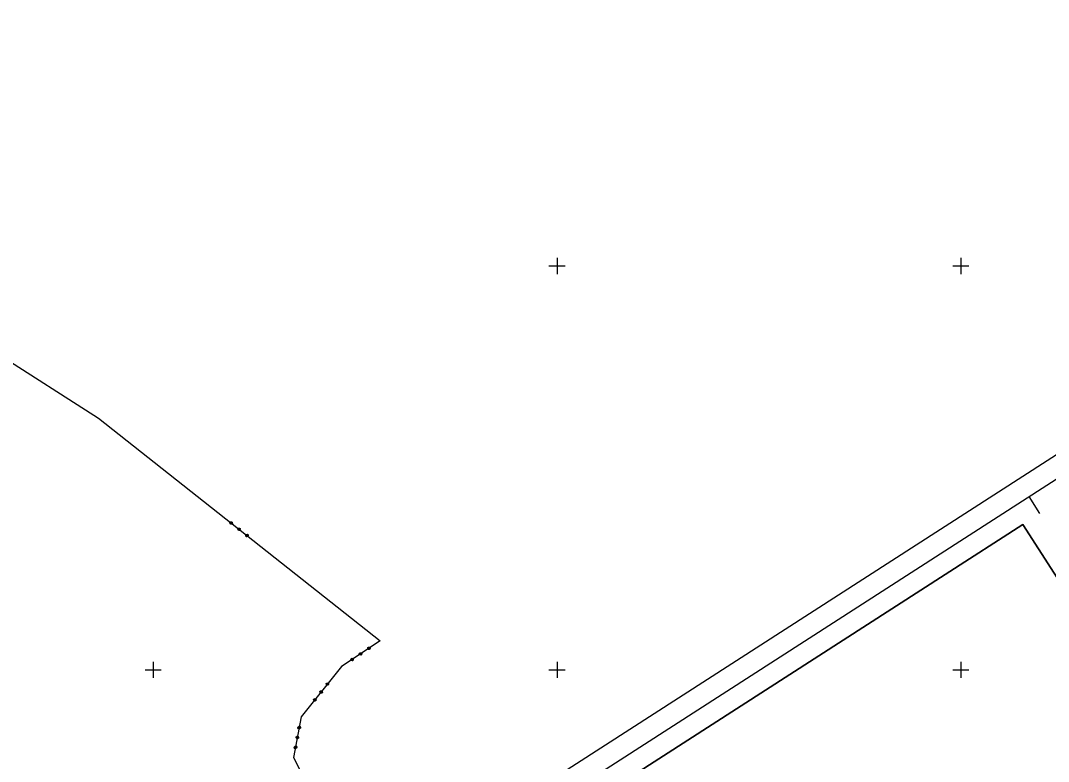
# Model space of a CAD drawing. Extents: x -866402 to -860377, y -1041908 to -1038598.
# Drawn here: x -863732.8 to -863478.3, y -1039622.7 to -1039439.2 of the extents above; entities that cross this region are included whole.
import ezdxf

# ---------------------------------------------------------------- set-up
doc = ezdxf.new("R2010")
doc.units = 0
doc.layers.add('Vrstva 1', color=7, linetype='Continuous')
doc.layers.add('Vrstva 5', color=7, linetype='Continuous')

msp = doc.modelspace()

# ---------------------------------------------------------------- linework, layer by layer
at = {"layer": 'Vrstva 1'}
for p, q in [((-863784.75, -1039492.21), (-863713.49, -1039537.67)), ((-863784.75, -1039492.21), (-863713.49, -1039537.67)), ((-863713.49, -1039537.67), (-863643.77, -1039592.82)), ((-863713.49, -1039537.67), (-863643.77, -1039592.82)), ((-863480.43, -1039561.3), (-863483.13, -1039557.1)), ((-863680.97, -1039563.52), (-863680.84, -1039563.37)), ((-863680.97, -1039563.52), (-863680.84, -1039563.37)), ((-863680.93, -1039563.81), (-863680.97, -1039563.52)), ((-863680.93, -1039563.81), (-863680.97, -1039563.52)), ((-863680.78, -1039563.93), (-863680.93, -1039563.81)), ((-863680.78, -1039563.93), (-863680.93, -1039563.81)), ((-863680.76, -1039563.43), (-863680.89, -1039563.59)), ((-863680.76, -1039563.43), (-863680.89, -1039563.59)), ((-863680.89, -1039563.59), (-863680.87, -1039563.73)), ((-863680.89, -1039563.59), (-863680.87, -1039563.73)), ((-863680.87, -1039563.73), (-863680.62, -1039563.41)), ((-863680.87, -1039563.73), (-863680.62, -1039563.41)), ((-863680.84, -1039563.37), (-863680.56, -1039563.33)), ((-863680.84, -1039563.37), (-863680.56, -1039563.33)), ((-863680.55, -1039563.47), (-863680.79, -1039563.79)), ((-863680.55, -1039563.47), (-863680.79, -1039563.79)), ((-863680.49, -1039563.9), (-863680.78, -1039563.93)), ((-863680.49, -1039563.9), (-863680.78, -1039563.93)), ((-863680.47, -1039563.54), (-863680.71, -1039563.85)), ((-863680.47, -1039563.54), (-863680.71, -1039563.85)), ((-863680.71, -1039563.85), (-863680.57, -1039563.83)), ((-863680.71, -1039563.85), (-863680.57, -1039563.83)), ((-863680.62, -1039563.41), (-863680.47, -1039563.54)), ((-863680.62, -1039563.41), (-863680.47, -1039563.54)), ((-863680.57, -1039563.83), (-863680.45, -1039563.68)), ((-863680.57, -1039563.83), (-863680.45, -1039563.68)), ((-863680.56, -1039563.33), (-863680.4, -1039563.46)), ((-863680.56, -1039563.33), (-863680.4, -1039563.46)), ((-863680.37, -1039563.74), (-863680.49, -1039563.9)), ((-863680.37, -1039563.74), (-863680.49, -1039563.9)), ((-863680.4, -1039563.46), (-863680.37, -1039563.74)), ((-863680.4, -1039563.46), (-863680.37, -1039563.74)), ((-863679.01, -1039565.08), (-863678.88, -1039564.92)), ((-863679.01, -1039565.08), (-863678.88, -1039564.92)), ((-863678.97, -1039565.36), (-863679.01, -1039565.08)), ((-863678.97, -1039565.36), (-863679.01, -1039565.08)), ((-863678.82, -1039565.48), (-863678.97, -1039565.36)), ((-863678.82, -1039565.48), (-863678.97, -1039565.36)), ((-863678.8, -1039564.98), (-863678.93, -1039565.14)), ((-863678.8, -1039564.98), (-863678.93, -1039565.14)), ((-863678.93, -1039565.14), (-863678.91, -1039565.28)), ((-863678.93, -1039565.14), (-863678.91, -1039565.28)), ((-863678.91, -1039565.28), (-863678.66, -1039564.96)), ((-863678.91, -1039565.28), (-863678.66, -1039564.96)), ((-863678.88, -1039564.92), (-863678.6, -1039564.89)), ((-863678.88, -1039564.92), (-863678.6, -1039564.89)), ((-863678.58, -1039565.03), (-863678.83, -1039565.34)), ((-863678.58, -1039565.03), (-863678.83, -1039565.34)), ((-863678.54, -1039565.45), (-863678.82, -1039565.48)), ((-863678.54, -1039565.45), (-863678.82, -1039565.48)), ((-863678.51, -1039565.09), (-863678.75, -1039565.4)), ((-863678.51, -1039565.09), (-863678.75, -1039565.4)), ((-863678.75, -1039565.4), (-863678.61, -1039565.39)), ((-863678.75, -1039565.4), (-863678.61, -1039565.39)), ((-863678.66, -1039564.96), (-863678.51, -1039565.09)), ((-863678.66, -1039564.96), (-863678.51, -1039565.09)), ((-863678.61, -1039565.39), (-863678.49, -1039565.23)), ((-863678.61, -1039565.39), (-863678.49, -1039565.23)), ((-863678.6, -1039564.89), (-863678.44, -1039565.01)), ((-863678.6, -1039564.89), (-863678.44, -1039565.01)), ((-863678.41, -1039565.29), (-863678.54, -1039565.45)), ((-863678.41, -1039565.29), (-863678.54, -1039565.45)), ((-863678.44, -1039565.01), (-863678.41, -1039565.29)), ((-863678.44, -1039565.01), (-863678.41, -1039565.29)), ((-863677.05, -1039566.63), (-863676.92, -1039566.47)), ((-863677.05, -1039566.63), (-863676.92, -1039566.47)), ((-863677.01, -1039566.91), (-863677.05, -1039566.63)), ((-863677.01, -1039566.91), (-863677.05, -1039566.63)), ((-863676.84, -1039566.53), (-863676.97, -1039566.69)), ((-863676.84, -1039566.53), (-863676.97, -1039566.69)), ((-863676.97, -1039566.69), (-863676.95, -1039566.83)), ((-863676.97, -1039566.69), (-863676.95, -1039566.83)), ((-863676.95, -1039566.83), (-863676.7, -1039566.52)), ((-863676.95, -1039566.83), (-863676.7, -1039566.52)), ((-863676.92, -1039566.47), (-863676.64, -1039566.44)), ((-863676.92, -1039566.47), (-863676.64, -1039566.44)), ((-863676.62, -1039566.58), (-863676.87, -1039566.89)), ((-863676.62, -1039566.58), (-863676.87, -1039566.89)), ((-863676.55, -1039566.64), (-863676.79, -1039566.95)), ((-863676.55, -1039566.64), (-863676.79, -1039566.95)), ((-863676.7, -1039566.52), (-863676.55, -1039566.64)), ((-863676.7, -1039566.52), (-863676.55, -1039566.64)), ((-863676.64, -1039566.44), (-863676.48, -1039566.56)), ((-863676.64, -1039566.44), (-863676.48, -1039566.56)), ((-863676.48, -1039566.56), (-863676.45, -1039566.84)), ((-863676.48, -1039566.56), (-863676.45, -1039566.84)), ((-863676.85, -1039567.03), (-863677.01, -1039566.91)), ((-863676.85, -1039567.03), (-863677.01, -1039566.91)), ((-863676.57, -1039567), (-863676.85, -1039567.03)), ((-863676.57, -1039567), (-863676.85, -1039567.03)), ((-863676.79, -1039566.95), (-863676.65, -1039566.94)), ((-863676.79, -1039566.95), (-863676.65, -1039566.94)), ((-863676.65, -1039566.94), (-863676.53, -1039566.78)), ((-863676.65, -1039566.94), (-863676.53, -1039566.78)), ((-863676.45, -1039566.84), (-863676.57, -1039567)), ((-863676.45, -1039566.84), (-863676.57, -1039567)), ((-863643.77, -1039592.82), (-863653.36, -1039599.18)), ((-863643.77, -1039592.82), (-863653.36, -1039599.18)), ((-863646.87, -1039594.76), (-863646.81, -1039594.48)), ((-863646.87, -1039594.76), (-863646.81, -1039594.48)), ((-863646.81, -1039594.48), (-863646.65, -1039594.37)), ((-863646.81, -1039594.48), (-863646.65, -1039594.37)), ((-863646.79, -1039594.7), (-863646.68, -1039594.87)), ((-863646.79, -1039594.7), (-863646.68, -1039594.87)), ((-863646.76, -1039594.56), (-863646.59, -1039594.45)), ((-863646.76, -1039594.56), (-863646.59, -1039594.45)), ((-863646.54, -1039594.9), (-863646.76, -1039594.56)), ((-863646.54, -1039594.9), (-863646.76, -1039594.56)), ((-863646.68, -1039594.51), (-863646.45, -1039594.84)), ((-863646.68, -1039594.51), (-863646.45, -1039594.84)), ((-863646.65, -1039594.37), (-863646.37, -1039594.42)), ((-863646.65, -1039594.37), (-863646.37, -1039594.42)), ((-863646.59, -1039594.45), (-863646.37, -1039594.78)), ((-863646.59, -1039594.45), (-863646.37, -1039594.78)), ((-863646.34, -1039594.65), (-863646.45, -1039594.48)), ((-863646.34, -1039594.65), (-863646.45, -1039594.48)), ((-863646.37, -1039594.42), (-863646.26, -1039594.59)), ((-863646.37, -1039594.42), (-863646.26, -1039594.59)), ((-863646.37, -1039594.78), (-863646.34, -1039594.65)), ((-863646.37, -1039594.78), (-863646.34, -1039594.65)), ((-863646.26, -1039594.59), (-863646.32, -1039594.87)), ((-863646.26, -1039594.59), (-863646.32, -1039594.87)), ((-863651.04, -1039597.52), (-863650.98, -1039597.24)), ((-863651.04, -1039597.52), (-863650.98, -1039597.24)), ((-863650.98, -1039597.24), (-863650.81, -1039597.13)), ((-863650.98, -1039597.24), (-863650.81, -1039597.13)), ((-863650.93, -1039597.33), (-863650.76, -1039597.21)), ((-863650.93, -1039597.33), (-863650.76, -1039597.21)), ((-863650.84, -1039597.27), (-863650.62, -1039597.6)), ((-863650.84, -1039597.27), (-863650.62, -1039597.6)), ((-863650.81, -1039597.13), (-863650.54, -1039597.19)), ((-863650.81, -1039597.13), (-863650.54, -1039597.19)), ((-863650.76, -1039597.21), (-863650.54, -1039597.55)), ((-863650.76, -1039597.21), (-863650.54, -1039597.55)), ((-863650.51, -1039597.41), (-863650.62, -1039597.24)), ((-863650.51, -1039597.41), (-863650.62, -1039597.24)), ((-863650.54, -1039597.19), (-863650.43, -1039597.35)), ((-863650.54, -1039597.19), (-863650.43, -1039597.35)), ((-863648.95, -1039596.14), (-863648.9, -1039595.86)), ((-863648.95, -1039596.14), (-863648.9, -1039595.86)), ((-863648.84, -1039596.3), (-863648.95, -1039596.14)), ((-863648.84, -1039596.3), (-863648.95, -1039596.14)), ((-863648.9, -1039595.86), (-863648.73, -1039595.75)), ((-863648.9, -1039595.86), (-863648.73, -1039595.75)), ((-863648.87, -1039596.08), (-863648.76, -1039596.25)), ((-863648.87, -1039596.08), (-863648.76, -1039596.25)), ((-863648.84, -1039595.94), (-863648.68, -1039595.83)), ((-863648.84, -1039595.94), (-863648.68, -1039595.83)), ((-863648.62, -1039596.28), (-863648.84, -1039595.94)), ((-863648.62, -1039596.28), (-863648.84, -1039595.94)), ((-863648.57, -1039596.36), (-863648.84, -1039596.3)), ((-863648.57, -1039596.36), (-863648.84, -1039596.3)), ((-863648.76, -1039595.89), (-863648.54, -1039596.22)), ((-863648.76, -1039595.89), (-863648.54, -1039596.22)), ((-863648.76, -1039596.25), (-863648.62, -1039596.28)), ((-863648.76, -1039596.25), (-863648.62, -1039596.28)), ((-863648.73, -1039595.75), (-863648.45, -1039595.81)), ((-863648.73, -1039595.75), (-863648.45, -1039595.81)), ((-863648.68, -1039595.83), (-863648.45, -1039596.17)), ((-863648.68, -1039595.83), (-863648.45, -1039596.17)), ((-863648.4, -1039596.25), (-863648.57, -1039596.36)), ((-863648.4, -1039596.25), (-863648.57, -1039596.36)), ((-863648.43, -1039596.03), (-863648.54, -1039595.86)), ((-863648.43, -1039596.03), (-863648.54, -1039595.86)), ((-863648.45, -1039595.81), (-863648.34, -1039595.97)), ((-863648.45, -1039595.81), (-863648.34, -1039595.97)), ((-863648.45, -1039596.17), (-863648.43, -1039596.03)), ((-863648.45, -1039596.17), (-863648.43, -1039596.03)), ((-863648.34, -1039595.97), (-863648.4, -1039596.25)), ((-863648.34, -1039595.97), (-863648.4, -1039596.25)), ((-863646.76, -1039594.92), (-863646.87, -1039594.76)), ((-863646.76, -1039594.92), (-863646.87, -1039594.76)), ((-863646.48, -1039594.98), (-863646.76, -1039594.92)), ((-863646.48, -1039594.98), (-863646.76, -1039594.92)), ((-863646.68, -1039594.87), (-863646.54, -1039594.9)), ((-863646.68, -1039594.87), (-863646.54, -1039594.9)), ((-863646.32, -1039594.87), (-863646.48, -1039594.98)), ((-863646.32, -1039594.87), (-863646.48, -1039594.98)), ((-863653.36, -1039599.18), (-863663.31, -1039611.62)), ((-863653.36, -1039599.18), (-863663.31, -1039611.62)), ((-863650.93, -1039597.69), (-863651.04, -1039597.52)), ((-863650.93, -1039597.69), (-863651.04, -1039597.52)), ((-863650.95, -1039597.46), (-863650.84, -1039597.63)), ((-863650.95, -1039597.46), (-863650.84, -1039597.63)), ((-863650.7, -1039597.66), (-863650.93, -1039597.33)), ((-863650.7, -1039597.66), (-863650.93, -1039597.33)), ((-863650.65, -1039597.74), (-863650.93, -1039597.69)), ((-863650.65, -1039597.74), (-863650.93, -1039597.69)), ((-863650.84, -1039597.63), (-863650.7, -1039597.66)), ((-863650.84, -1039597.63), (-863650.7, -1039597.66)), ((-863650.48, -1039597.63), (-863650.65, -1039597.74)), ((-863650.48, -1039597.63), (-863650.65, -1039597.74)), ((-863650.54, -1039597.55), (-863650.51, -1039597.41)), ((-863650.54, -1039597.55), (-863650.51, -1039597.41)), ((-863650.43, -1039597.35), (-863650.48, -1039597.63)), ((-863650.43, -1039597.35), (-863650.48, -1039597.63)), ((-863657.13, -1039603.42), (-863657.01, -1039603.26)), ((-863657.13, -1039603.42), (-863657.01, -1039603.26)), ((-863657.1, -1039603.7), (-863657.13, -1039603.42)), ((-863657.1, -1039603.7), (-863657.13, -1039603.42)), ((-863656.95, -1039603.82), (-863657.1, -1039603.7)), ((-863656.95, -1039603.82), (-863657.1, -1039603.7)), ((-863657.05, -1039603.48), (-863656.93, -1039603.32)), ((-863657.05, -1039603.48), (-863656.93, -1039603.32)), ((-863656.74, -1039603.73), (-863657.05, -1039603.48)), ((-863656.74, -1039603.73), (-863657.05, -1039603.48)), ((-863657.04, -1039603.62), (-863656.88, -1039603.74)), ((-863657.04, -1039603.62), (-863656.88, -1039603.74)), ((-863657.01, -1039603.26), (-863656.73, -1039603.23)), ((-863657.01, -1039603.26), (-863656.73, -1039603.23)), ((-863656.99, -1039603.4), (-863656.68, -1039603.65)), ((-863656.99, -1039603.4), (-863656.68, -1039603.65)), ((-863656.66, -1039603.79), (-863656.95, -1039603.82)), ((-863656.66, -1039603.79), (-863656.95, -1039603.82)), ((-863656.93, -1039603.32), (-863656.62, -1039603.57)), ((-863656.93, -1039603.32), (-863656.62, -1039603.57)), ((-863656.88, -1039603.74), (-863656.74, -1039603.73)), ((-863656.88, -1039603.74), (-863656.74, -1039603.73)), ((-863656.63, -1039603.43), (-863656.79, -1039603.31)), ((-863656.63, -1039603.43), (-863656.79, -1039603.31)), ((-863656.73, -1039603.23), (-863656.57, -1039603.35)), ((-863656.73, -1039603.23), (-863656.57, -1039603.35)), ((-863656.54, -1039603.64), (-863656.66, -1039603.79)), ((-863656.54, -1039603.64), (-863656.66, -1039603.79)), ((-863656.62, -1039603.57), (-863656.63, -1039603.43)), ((-863656.62, -1039603.57), (-863656.63, -1039603.43)), ((-863656.57, -1039603.35), (-863656.54, -1039603.64)), ((-863656.57, -1039603.35), (-863656.54, -1039603.64)), ((-863660.26, -1039607.32), (-863660.13, -1039607.16)), ((-863660.26, -1039607.32), (-863660.13, -1039607.16)), ((-863660.22, -1039607.6), (-863660.26, -1039607.32)), ((-863660.22, -1039607.6), (-863660.26, -1039607.32)), ((-863660.18, -1039607.38), (-863660.05, -1039607.23)), ((-863660.18, -1039607.38), (-863660.05, -1039607.23)), ((-863659.86, -1039607.63), (-863660.18, -1039607.38)), ((-863659.86, -1039607.63), (-863660.18, -1039607.38)), ((-863660.13, -1039607.16), (-863659.85, -1039607.13)), ((-863660.13, -1039607.16), (-863659.85, -1039607.13)), ((-863660.11, -1039607.31), (-863659.8, -1039607.56)), ((-863660.11, -1039607.31), (-863659.8, -1039607.56)), ((-863660.05, -1039607.23), (-863659.74, -1039607.48)), ((-863660.05, -1039607.23), (-863659.74, -1039607.48)), ((-863659.76, -1039607.34), (-863659.91, -1039607.21)), ((-863659.76, -1039607.34), (-863659.91, -1039607.21)), ((-863659.85, -1039607.13), (-863659.69, -1039607.26)), ((-863659.85, -1039607.13), (-863659.69, -1039607.26)), ((-863659.74, -1039607.48), (-863659.76, -1039607.34)), ((-863659.74, -1039607.48), (-863659.76, -1039607.34)), ((-863659.69, -1039607.26), (-863659.66, -1039607.54)), ((-863659.69, -1039607.26), (-863659.66, -1039607.54)), ((-863658.69, -1039605.37), (-863658.57, -1039605.21)), ((-863658.69, -1039605.37), (-863658.57, -1039605.21)), ((-863658.66, -1039605.65), (-863658.69, -1039605.37)), ((-863658.66, -1039605.65), (-863658.69, -1039605.37)), ((-863658.51, -1039605.77), (-863658.66, -1039605.65)), ((-863658.51, -1039605.77), (-863658.66, -1039605.65)), ((-863658.62, -1039605.43), (-863658.49, -1039605.28)), ((-863658.62, -1039605.43), (-863658.49, -1039605.28)), ((-863658.3, -1039605.68), (-863658.62, -1039605.43)), ((-863658.3, -1039605.68), (-863658.62, -1039605.43)), ((-863658.6, -1039605.57), (-863658.44, -1039605.7)), ((-863658.6, -1039605.57), (-863658.44, -1039605.7)), ((-863658.57, -1039605.21), (-863658.29, -1039605.18)), ((-863658.57, -1039605.21), (-863658.29, -1039605.18)), ((-863658.55, -1039605.35), (-863658.24, -1039605.6)), ((-863658.55, -1039605.35), (-863658.24, -1039605.6)), ((-863658.22, -1039605.74), (-863658.51, -1039605.77)), ((-863658.22, -1039605.74), (-863658.51, -1039605.77)), ((-863658.49, -1039605.28), (-863658.18, -1039605.52)), ((-863658.49, -1039605.28), (-863658.18, -1039605.52)), ((-863658.44, -1039605.7), (-863658.3, -1039605.68)), ((-863658.44, -1039605.7), (-863658.3, -1039605.68)), ((-863658.19, -1039605.38), (-863658.35, -1039605.26)), ((-863658.19, -1039605.38), (-863658.35, -1039605.26)), ((-863658.29, -1039605.18), (-863658.13, -1039605.31)), ((-863658.29, -1039605.18), (-863658.13, -1039605.31)), ((-863658.1, -1039605.59), (-863658.22, -1039605.74)), ((-863658.1, -1039605.59), (-863658.22, -1039605.74)), ((-863658.18, -1039605.52), (-863658.19, -1039605.38)), ((-863658.18, -1039605.52), (-863658.19, -1039605.38)), ((-863658.13, -1039605.31), (-863658.1, -1039605.59)), ((-863658.13, -1039605.31), (-863658.1, -1039605.59)), ((-863660.07, -1039607.73), (-863660.22, -1039607.6)), ((-863660.07, -1039607.73), (-863660.22, -1039607.6)), ((-863660.16, -1039607.52), (-863660.01, -1039607.65)), ((-863660.16, -1039607.52), (-863660.01, -1039607.65)), ((-863659.79, -1039607.7), (-863660.07, -1039607.73)), ((-863659.79, -1039607.7), (-863660.07, -1039607.73)), ((-863660.01, -1039607.65), (-863659.86, -1039607.63)), ((-863660.01, -1039607.65), (-863659.86, -1039607.63)), ((-863659.66, -1039607.54), (-863659.79, -1039607.7)), ((-863659.66, -1039607.54), (-863659.79, -1039607.7)), ((-863663.31, -1039611.62), (-863665.22, -1039621.69)), ((-863663.31, -1039611.62), (-863665.22, -1039621.69)), ((-863664.13, -1039614.34), (-863664.09, -1039614.14)), ((-863664.13, -1039614.34), (-863664.09, -1039614.14)), ((-863663.97, -1039614.57), (-863664.13, -1039614.34)), ((-863663.97, -1039614.57), (-863664.13, -1039614.34)), ((-863664.09, -1039614.14), (-863663.86, -1039613.98)), ((-863664.09, -1039614.14), (-863663.86, -1039613.98)), ((-863664.03, -1039614.36), (-863663.99, -1039614.16)), ((-863664.03, -1039614.36), (-863663.99, -1039614.16)), ((-863663.64, -1039614.43), (-863664.03, -1039614.36)), ((-863663.64, -1039614.43), (-863664.03, -1039614.36)), ((-863664.01, -1039614.26), (-863663.62, -1039614.33)), ((-863664.01, -1039614.26), (-863663.62, -1039614.33)), ((-863663.99, -1039614.16), (-863663.6, -1039614.24)), ((-863663.99, -1039614.16), (-863663.6, -1039614.24)), ((-863663.78, -1039614.61), (-863663.97, -1039614.57)), ((-863663.78, -1039614.61), (-863663.97, -1039614.57)), ((-863663.95, -1039614.47), (-863663.76, -1039614.51)), ((-863663.95, -1039614.47), (-863663.76, -1039614.51)), ((-863663.68, -1039614.12), (-863663.88, -1039614.08)), ((-863663.68, -1039614.12), (-863663.88, -1039614.08)), ((-863663.86, -1039613.98), (-863663.66, -1039614.02)), ((-863663.86, -1039613.98), (-863663.66, -1039614.02)), ((-863663.54, -1039614.45), (-863663.78, -1039614.61)), ((-863663.54, -1039614.45), (-863663.78, -1039614.61)), ((-863663.76, -1039614.51), (-863663.64, -1039614.43)), ((-863663.76, -1039614.51), (-863663.64, -1039614.43)), ((-863663.6, -1039614.24), (-863663.68, -1039614.12)), ((-863663.6, -1039614.24), (-863663.68, -1039614.12)), ((-863663.66, -1039614.02), (-863663.5, -1039614.25)), ((-863663.66, -1039614.02), (-863663.5, -1039614.25)), ((-863663.5, -1039614.25), (-863663.54, -1039614.45)), ((-863663.5, -1039614.25), (-863663.54, -1039614.45)), ((-863664.6, -1039616.8), (-863664.56, -1039616.6)), ((-863664.6, -1039616.8), (-863664.56, -1039616.6)), ((-863664.44, -1039617.03), (-863664.6, -1039616.8)), ((-863664.44, -1039617.03), (-863664.6, -1039616.8)), ((-863664.56, -1039616.6), (-863664.33, -1039616.44)), ((-863664.56, -1039616.6), (-863664.33, -1039616.44)), ((-863664.5, -1039616.81), (-863664.46, -1039616.62)), ((-863664.5, -1039616.81), (-863664.46, -1039616.62)), ((-863664.1, -1039616.89), (-863664.5, -1039616.81)), ((-863664.1, -1039616.89), (-863664.5, -1039616.81)), ((-863664.48, -1039616.71), (-863664.09, -1039616.79)), ((-863664.48, -1039616.71), (-863664.09, -1039616.79)), ((-863664.46, -1039616.62), (-863664.07, -1039616.69)), ((-863664.46, -1039616.62), (-863664.07, -1039616.69)), ((-863664.24, -1039617.07), (-863664.44, -1039617.03)), ((-863664.24, -1039617.07), (-863664.44, -1039617.03)), ((-863664.42, -1039616.93), (-863664.22, -1039616.97)), ((-863664.42, -1039616.93), (-863664.22, -1039616.97)), ((-863664.15, -1039616.58), (-863664.34, -1039616.54)), ((-863664.15, -1039616.58), (-863664.34, -1039616.54)), ((-863664.33, -1039616.44), (-863664.13, -1039616.48)), ((-863664.33, -1039616.44), (-863664.13, -1039616.48)), ((-863664.01, -1039616.91), (-863664.24, -1039617.07)), ((-863664.01, -1039616.91), (-863664.24, -1039617.07)), ((-863664.22, -1039616.97), (-863664.1, -1039616.89)), ((-863664.22, -1039616.97), (-863664.1, -1039616.89)), ((-863664.07, -1039616.69), (-863664.15, -1039616.58)), ((-863664.07, -1039616.69), (-863664.15, -1039616.58)), ((-863664.13, -1039616.48), (-863663.97, -1039616.71)), ((-863664.13, -1039616.48), (-863663.97, -1039616.71)), ((-863663.97, -1039616.71), (-863664.01, -1039616.91)), ((-863663.97, -1039616.71), (-863664.01, -1039616.91)), ((-863665.06, -1039619.25), (-863665.03, -1039619.06)), ((-863665.06, -1039619.25), (-863665.03, -1039619.06)), ((-863664.9, -1039619.48), (-863665.06, -1039619.25)), ((-863664.9, -1039619.48), (-863665.06, -1039619.25)), ((-863665.03, -1039619.06), (-863664.79, -1039618.9)), ((-863665.03, -1039619.06), (-863664.79, -1039618.9)), ((-863664.96, -1039619.27), (-863664.93, -1039619.07)), ((-863664.96, -1039619.27), (-863664.93, -1039619.07)), ((-863664.57, -1039619.34), (-863664.96, -1039619.27)), ((-863664.57, -1039619.34), (-863664.96, -1039619.27)), ((-863664.95, -1039619.17), (-863664.55, -1039619.25)), ((-863664.95, -1039619.17), (-863664.55, -1039619.25)), ((-863664.93, -1039619.07), (-863664.53, -1039619.15)), ((-863664.93, -1039619.07), (-863664.53, -1039619.15)), ((-863664.71, -1039619.52), (-863664.9, -1039619.48)), ((-863664.71, -1039619.52), (-863664.9, -1039619.48)), ((-863664.89, -1039619.39), (-863664.69, -1039619.42)), ((-863664.89, -1039619.39), (-863664.69, -1039619.42)), ((-863664.61, -1039619.03), (-863664.81, -1039618.99)), ((-863664.61, -1039619.03), (-863664.81, -1039618.99)), ((-863664.79, -1039618.9), (-863664.59, -1039618.93)), ((-863664.79, -1039618.9), (-863664.59, -1039618.93)), ((-863664.47, -1039619.36), (-863664.71, -1039619.52)), ((-863664.47, -1039619.36), (-863664.71, -1039619.52)), ((-863664.69, -1039619.42), (-863664.57, -1039619.34)), ((-863664.69, -1039619.42), (-863664.57, -1039619.34)), ((-863664.53, -1039619.15), (-863664.61, -1039619.03)), ((-863664.53, -1039619.15), (-863664.61, -1039619.03)), ((-863664.59, -1039618.93), (-863664.44, -1039619.17)), ((-863664.59, -1039618.93), (-863664.44, -1039619.17)), ((-863664.44, -1039619.17), (-863664.47, -1039619.36)), ((-863664.44, -1039619.17), (-863664.47, -1039619.36)), ((-863665.22, -1039621.69), (-863655.64, -1039640.37)), ((-863665.22, -1039621.69), (-863655.64, -1039640.37))]:
    msp.add_line(p, q, dxfattribs=at)
for points in [[(-864208, -1040370.93), (-863148.52, -1039688.97), (-863309.26, -1039439.25), (-864368.75, -1040121.2)], [(-864361.83, -1040122.7), (-863310.76, -1039446.16), (-863155.43, -1039687.48), (-864206.5, -1040364.02)], [(-864205.01, -1040357.12), (-863334.71, -1039796.93), (-863484.63, -1039564.01), (-864354.93, -1040124.19)], [(-864354.93, -1040124.19), (-863484.63, -1039564.01), (-863334.71, -1039796.93), (-864205.01, -1040357.12)]]:
    msp.add_lwpolyline(points, close=True, dxfattribs=at)
at = {"layer": 'Vrstva 5'}
for p, q in [((-863600, -1039498), (-863600, -1039502)), ((-863500, -1039498), (-863500, -1039502)), ((-863602, -1039500), (-863598, -1039500)), ((-863502, -1039500), (-863498, -1039500)), ((-863700, -1039598), (-863700, -1039602)), ((-863600, -1039598), (-863600, -1039602)), ((-863500, -1039598), (-863500, -1039602)), ((-863702, -1039600), (-863698, -1039600)), ((-863602, -1039600), (-863598, -1039600)), ((-863502, -1039600), (-863498, -1039600))]:
    msp.add_line(p, q, dxfattribs=at)

doc.saveas('drawing.dxf')
